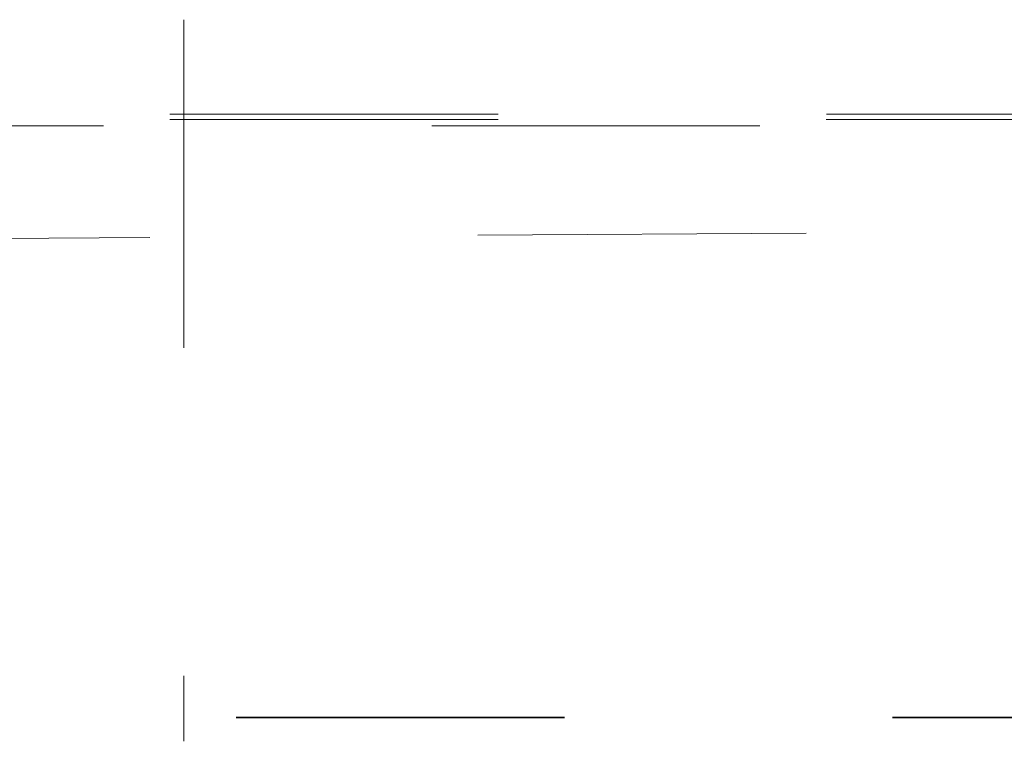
# Model space of a CAD drawing. Header units: metres. Extents: x -16.9 to 14.1, y -10.1 to 10.9.
# Tile 647 of 656: x -5.573 to -5.273, y 7.105 to 7.325. Entities that reach past the tile are written whole.
import ezdxf

# ---------------------------------------------------------------- set-up
doc = ezdxf.new("R2010")
doc.units = ezdxf.units.M
doc.linetypes.add('Ligne de quadrillage', pattern=[0.022225, 0.0127, -0.003175, 0.003175, -0.003175])
doc.linetypes.add('Tiret', pattern=[0.00635, 0.003175, -0.003175])
doc.layers.add('S-BEAM-HDLN', color=1, linetype='Tiret', lineweight=18)
doc.layers.add('S-GRID', color=1, linetype='Continuous', lineweight=9)

msp = doc.modelspace()

# ---------------------------------------------------------------- linework, layer by layer
at = {"layer": 'S-BEAM-HDLN'}
for p, q in [((-5.52282, 7.32521), (-5.52282, 7.10529)), ((12.17298, 7.2964), (-15.04723, 7.2964)), ((12.17295, 7.29484), (-15.04725, 7.29484)), ((-15.04725, 7.29284), (12.17295, 7.29284))]:
    msp.add_line(p, q, dxfattribs=at)
at = {"layer": 'S-BEAM-HDLN', "lineweight": 35}
msp.add_line((-14.90682, 7.11259), (12.09015, 7.11259), dxfattribs=at)
at = {"layer": 'S-GRID', "linetype": 'Ligne de quadrillage'}
msp.add_line((2.06667, 7.30871), (-16.11272, 7.1895), dxfattribs=at)

doc.saveas('drawing.dxf')
